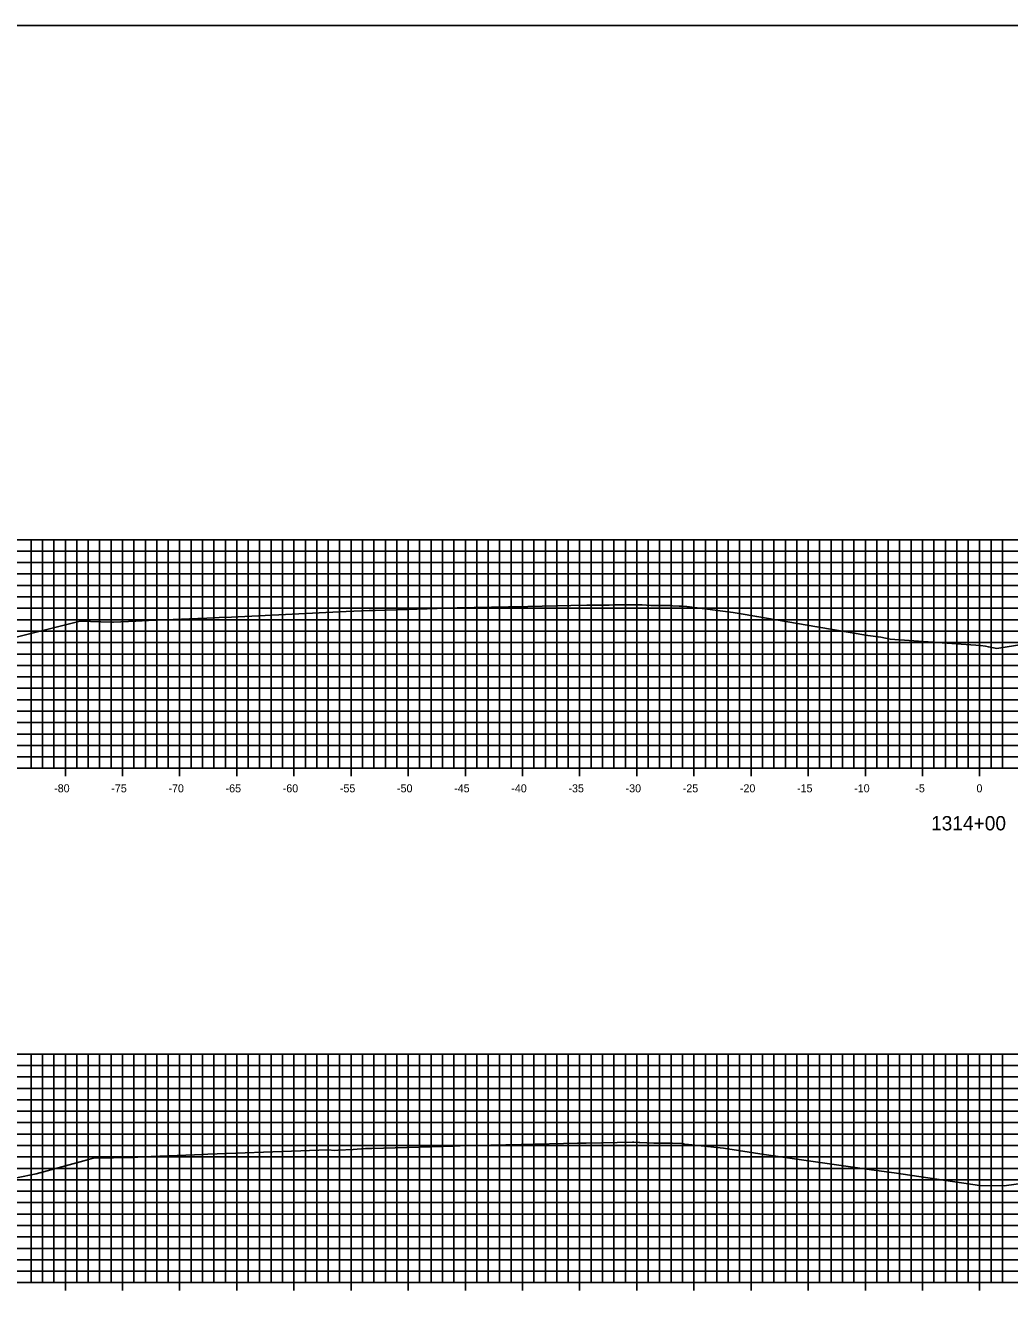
# Model space of a CAD drawing. Extents: x 674939 to 678919, y 750652 to 765176.
# Drawn here: x 678665 to 678751.2, y 765065.2 to 765176.3 of the extents above; entities that cross this region are included whole.
import ezdxf

# ---------------------------------------------------------------- set-up
doc = ezdxf.new("R2010")
doc.units = 0
for name, color, linetype in [('R_Axis', 7, 'Continuous'), ('R_Axis Annot', 7, 'Continuous'), ('R_Exist Surface', 7, 'Continuous'), ('R_Grid', 7, 'Continuous'), ('R_No Plot', 7, 'Continuous')]:
    doc.layers.add(name, color=color, linetype=linetype)

msp = doc.modelspace()

# ---------------------------------------------------------------- linework, layer by layer
at = {"layer": 'R_Axis'}
for p, q in [((678668.53, 765110.59), (678668.53, 765111.99)), ((678673.53, 765110.59), (678673.53, 765111.99)), ((678678.53, 765110.59), (678678.53, 765111.99)), ((678683.53, 765110.59), (678683.53, 765111.99)), ((678688.53, 765110.59), (678688.53, 765111.99)), ((678693.53, 765110.59), (678693.53, 765111.99)), ((678698.53, 765110.59), (678698.53, 765111.99)), ((678703.53, 765110.59), (678703.53, 765111.99)), ((678708.53, 765110.59), (678708.53, 765111.99)), ((678713.53, 765110.59), (678713.53, 765111.99)), ((678718.53, 765110.59), (678718.53, 765111.99)), ((678723.53, 765110.59), (678723.53, 765111.99)), ((678728.53, 765110.59), (678728.53, 765111.99)), ((678733.53, 765110.59), (678733.53, 765111.99)), ((678738.53, 765110.59), (678738.53, 765111.99)), ((678743.53, 765110.59), (678743.53, 765111.99)), ((678748.53, 765110.59), (678748.53, 765111.99)), ((678598.53, 765111.29), (678898.53, 765111.29)), ((678668.53, 765065.59), (678668.53, 765066.99)), ((678673.53, 765065.59), (678673.53, 765066.99)), ((678678.53, 765065.59), (678678.53, 765066.99)), ((678683.53, 765065.59), (678683.53, 765066.99)), ((678688.53, 765065.59), (678688.53, 765066.99)), ((678693.53, 765065.59), (678693.53, 765066.99)), ((678698.53, 765065.59), (678698.53, 765066.99)), ((678703.53, 765065.59), (678703.53, 765066.99)), ((678708.53, 765065.59), (678708.53, 765066.99)), ((678713.53, 765065.59), (678713.53, 765066.99)), ((678718.53, 765065.59), (678718.53, 765066.99)), ((678723.53, 765065.59), (678723.53, 765066.99)), ((678728.53, 765065.59), (678728.53, 765066.99)), ((678733.53, 765065.59), (678733.53, 765066.99)), ((678738.53, 765065.59), (678738.53, 765066.99)), ((678743.53, 765065.59), (678743.53, 765066.99)), ((678748.53, 765065.59), (678748.53, 765066.99)), ((678598.53, 765066.29), (678898.53, 765066.29))]:
    msp.add_line(p, q, dxfattribs=at)
at = {"layer": 'R_Exist Surface'}
for points in [[(678664.24, 765122.76), (678669.83, 765124.15), (678671.64, 765124.1), (678672.65, 765124.08), (678672.65, 765124.08), (678672.75, 765124.07), (678674.7, 765124.17), (678675.81, 765124.22), (678680.11, 765124.39), (678680.92, 765124.43), (678682, 765124.47), (678683.06, 765124.51), (678693.09, 765125), (678695.1, 765125.09), (678695.65, 765125.11), (678697.56, 765125.16), (678702.8, 765125.33), (678707.31, 765125.42), (678709, 765125.46), (678712.76, 765125.53), (678714.15, 765125.55), (678716.1, 765125.57), (678716.45, 765125.58), (678716.6, 765125.59), (678717.35, 765125.58), (678717.65, 765125.58), (678718.66, 765125.59), (678718.89, 765125.59), (678718.93, 765125.59), (678719, 765125.59), (678719.75, 765125.53), (678720.15, 765125.52), (678721.35, 765125.52), (678721.55, 765125.53), (678721.65, 765125.51), (678722.25, 765125.49), (678722.5, 765125.48), (678722.92, 765125.46), (678726.96, 765124.91), (678727.49, 765124.84), (678729.03, 765124.57), (678734.29, 765123.68), (678738.76, 765122.92), (678739.87, 765122.75), (678740.71, 765122.58), (678746.49, 765122.19), (678748.61, 765122.02), (678749.03, 765121.97), (678749.29, 765121.91), (678750.04, 765121.76), (678759.87, 765123.36)], [(678662.5, 765075.1), (678665.97, 765075.81), (678670.14, 765076.94), (678670.97, 765077.17), (678674.52, 765077.25), (678674.86, 765077.26), (678674.87, 765077.26), (678675.18, 765077.31), (678675.28, 765077.31), (678680.59, 765077.51), (678681, 765077.52), (678689.12, 765077.82), (678689.88, 765077.85), (678691.53, 765077.9), (678692.09, 765077.86), (678692.41, 765077.88), (678693.7, 765077.93), (678694.8, 765078.03), (678695.35, 765078.04), (678702.52, 765078.24), (678703.08, 765078.26), (678708.4, 765078.39), (678713.35, 765078.48), (678714.11, 765078.5), (678718.15, 765078.57), (678718.27, 765078.57), (678718.71, 765078.55), (678718.72, 765078.55), (678718.8, 765078.55), (678720.01, 765078.5), (678721.48, 765078.49), (678721.65, 765078.49), (678722.56, 765078.45), (678722.63, 765078.44), (678722.71, 765078.41), (678722.72, 765078.41), (678723.05, 765078.39), (678726.12, 765078.05), (678729.67, 765077.51), (678739.08, 765076.16), (678741.05, 765075.9), (678748.51, 765074.78), (678750.68, 765074.77), (678754.48, 765075.29)]]:
    msp.add_lwpolyline(points, dxfattribs=at)
at = {"layer": 'R_Grid'}
for p, q in [((678598.53, 765131.29), (678898.53, 765131.29)), ((678665.53, 765111.29), (678665.53, 765131.29)), ((678666.53, 765111.29), (678666.53, 765131.29)), ((678667.53, 765111.29), (678667.53, 765131.29)), ((678668.53, 765111.29), (678668.53, 765131.29)), ((678669.53, 765111.29), (678669.53, 765131.29)), ((678670.53, 765111.29), (678670.53, 765131.29)), ((678671.53, 765111.29), (678671.53, 765131.29)), ((678672.53, 765111.29), (678672.53, 765131.29)), ((678673.53, 765111.29), (678673.53, 765131.29)), ((678674.53, 765111.29), (678674.53, 765131.29)), ((678675.53, 765111.29), (678675.53, 765131.29)), ((678676.53, 765111.29), (678676.53, 765131.29)), ((678677.53, 765111.29), (678677.53, 765131.29)), ((678678.53, 765111.29), (678678.53, 765131.29)), ((678679.53, 765111.29), (678679.53, 765131.29)), ((678680.53, 765111.29), (678680.53, 765131.29)), ((678681.53, 765111.29), (678681.53, 765131.29)), ((678682.53, 765111.29), (678682.53, 765131.29)), ((678683.53, 765111.29), (678683.53, 765131.29)), ((678684.53, 765111.29), (678684.53, 765131.29)), ((678685.53, 765111.29), (678685.53, 765131.29)), ((678686.53, 765111.29), (678686.53, 765131.29)), ((678687.53, 765111.29), (678687.53, 765131.29)), ((678688.53, 765111.29), (678688.53, 765131.29)), ((678689.53, 765111.29), (678689.53, 765131.29)), ((678690.53, 765111.29), (678690.53, 765131.29)), ((678691.53, 765111.29), (678691.53, 765131.29)), ((678692.53, 765111.29), (678692.53, 765131.29)), ((678693.53, 765111.29), (678693.53, 765131.29)), ((678694.53, 765111.29), (678694.53, 765131.29)), ((678695.53, 765111.29), (678695.53, 765131.29)), ((678696.53, 765111.29), (678696.53, 765131.29)), ((678697.53, 765111.29), (678697.53, 765131.29)), ((678698.53, 765111.29), (678698.53, 765131.29)), ((678699.53, 765111.29), (678699.53, 765131.29)), ((678700.53, 765111.29), (678700.53, 765131.29)), ((678701.53, 765111.29), (678701.53, 765131.29)), ((678702.53, 765111.29), (678702.53, 765131.29)), ((678703.53, 765111.29), (678703.53, 765131.29)), ((678704.53, 765111.29), (678704.53, 765131.29)), ((678705.53, 765111.29), (678705.53, 765131.29)), ((678706.53, 765111.29), (678706.53, 765131.29)), ((678707.53, 765111.29), (678707.53, 765131.29)), ((678708.53, 765111.29), (678708.53, 765131.29)), ((678709.53, 765111.29), (678709.53, 765131.29)), ((678710.53, 765111.29), (678710.53, 765131.29)), ((678711.53, 765111.29), (678711.53, 765131.29)), ((678712.53, 765111.29), (678712.53, 765131.29)), ((678713.53, 765111.29), (678713.53, 765131.29)), ((678714.53, 765111.29), (678714.53, 765131.29)), ((678715.53, 765111.29), (678715.53, 765131.29)), ((678716.53, 765111.29), (678716.53, 765131.29)), ((678717.53, 765111.29), (678717.53, 765131.29)), ((678718.53, 765111.29), (678718.53, 765131.29)), ((678719.53, 765111.29), (678719.53, 765131.29)), ((678720.53, 765111.29), (678720.53, 765131.29)), ((678721.53, 765111.29), (678721.53, 765131.29)), ((678722.53, 765111.29), (678722.53, 765131.29)), ((678723.53, 765111.29), (678723.53, 765131.29)), ((678724.53, 765111.29), (678724.53, 765131.29)), ((678725.53, 765111.29), (678725.53, 765131.29)), ((678726.53, 765111.29), (678726.53, 765131.29)), ((678727.53, 765111.29), (678727.53, 765131.29)), ((678728.53, 765111.29), (678728.53, 765131.29)), ((678729.53, 765111.29), (678729.53, 765131.29)), ((678730.53, 765111.29), (678730.53, 765131.29)), ((678731.53, 765111.29), (678731.53, 765131.29)), ((678732.53, 765111.29), (678732.53, 765131.29)), ((678733.53, 765111.29), (678733.53, 765131.29)), ((678734.53, 765111.29), (678734.53, 765131.29)), ((678735.53, 765111.29), (678735.53, 765131.29)), ((678736.53, 765111.29), (678736.53, 765131.29)), ((678737.53, 765111.29), (678737.53, 765131.29)), ((678738.53, 765111.29), (678738.53, 765131.29)), ((678739.53, 765111.29), (678739.53, 765131.29)), ((678740.53, 765111.29), (678740.53, 765131.29)), ((678741.53, 765111.29), (678741.53, 765131.29)), ((678742.53, 765111.29), (678742.53, 765131.29)), ((678743.53, 765111.29), (678743.53, 765131.29)), ((678744.53, 765111.29), (678744.53, 765131.29)), ((678745.53, 765111.29), (678745.53, 765131.29)), ((678746.53, 765111.29), (678746.53, 765131.29)), ((678747.53, 765111.29), (678747.53, 765131.29)), ((678748.53, 765111.29), (678748.53, 765131.29)), ((678749.53, 765111.29), (678749.53, 765131.29)), ((678750.53, 765111.29), (678750.53, 765131.29)), ((678598.53, 765130.29), (678898.53, 765130.29)), ((678598.53, 765129.29), (678898.53, 765129.29)), ((678598.53, 765128.29), (678898.53, 765128.29)), ((678598.53, 765127.29), (678898.53, 765127.29)), ((678598.53, 765126.29), (678898.53, 765126.29)), ((678598.53, 765125.29), (678898.53, 765125.29)), ((678598.53, 765124.29), (678898.53, 765124.29)), ((678598.53, 765123.29), (678898.53, 765123.29)), ((678598.53, 765122.29), (678898.53, 765122.29)), ((678598.53, 765121.29), (678898.53, 765121.29)), ((678598.53, 765120.29), (678898.53, 765120.29)), ((678598.53, 765119.29), (678898.53, 765119.29)), ((678598.53, 765118.29), (678898.53, 765118.29)), ((678598.53, 765117.29), (678898.53, 765117.29)), ((678598.53, 765116.29), (678898.53, 765116.29)), ((678598.53, 765115.29), (678898.53, 765115.29)), ((678598.53, 765114.29), (678898.53, 765114.29)), ((678598.53, 765113.29), (678898.53, 765113.29)), ((678598.53, 765112.29), (678898.53, 765112.29)), ((678598.53, 765111.29), (678898.53, 765111.29)), ((678598.53, 765086.29), (678898.53, 765086.29)), ((678598.53, 765085.29), (678898.53, 765085.29)), ((678665.53, 765066.29), (678665.53, 765086.29)), ((678666.53, 765066.29), (678666.53, 765086.29)), ((678667.53, 765066.29), (678667.53, 765086.29)), ((678668.53, 765066.29), (678668.53, 765086.29)), ((678669.53, 765066.29), (678669.53, 765086.29)), ((678670.53, 765066.29), (678670.53, 765086.29)), ((678671.53, 765066.29), (678671.53, 765086.29)), ((678672.53, 765066.29), (678672.53, 765086.29)), ((678673.53, 765066.29), (678673.53, 765086.29)), ((678674.53, 765066.29), (678674.53, 765086.29)), ((678675.53, 765066.29), (678675.53, 765086.29)), ((678676.53, 765066.29), (678676.53, 765086.29)), ((678677.53, 765066.29), (678677.53, 765086.29)), ((678678.53, 765066.29), (678678.53, 765086.29)), ((678679.53, 765066.29), (678679.53, 765086.29)), ((678680.53, 765066.29), (678680.53, 765086.29)), ((678681.53, 765066.29), (678681.53, 765086.29)), ((678682.53, 765066.29), (678682.53, 765086.29)), ((678683.53, 765066.29), (678683.53, 765086.29)), ((678684.53, 765066.29), (678684.53, 765086.29)), ((678685.53, 765066.29), (678685.53, 765086.29)), ((678686.53, 765066.29), (678686.53, 765086.29)), ((678687.53, 765066.29), (678687.53, 765086.29)), ((678688.53, 765066.29), (678688.53, 765086.29)), ((678689.53, 765066.29), (678689.53, 765086.29)), ((678690.53, 765066.29), (678690.53, 765086.29)), ((678691.53, 765066.29), (678691.53, 765086.29)), ((678692.53, 765066.29), (678692.53, 765086.29)), ((678693.53, 765066.29), (678693.53, 765086.29)), ((678694.53, 765066.29), (678694.53, 765086.29)), ((678695.53, 765066.29), (678695.53, 765086.29)), ((678696.53, 765066.29), (678696.53, 765086.29)), ((678697.53, 765066.29), (678697.53, 765086.29)), ((678698.53, 765066.29), (678698.53, 765086.29)), ((678699.53, 765066.29), (678699.53, 765086.29)), ((678700.53, 765066.29), (678700.53, 765086.29)), ((678701.53, 765066.29), (678701.53, 765086.29)), ((678702.53, 765066.29), (678702.53, 765086.29)), ((678703.53, 765066.29), (678703.53, 765086.29)), ((678704.53, 765066.29), (678704.53, 765086.29)), ((678705.53, 765066.29), (678705.53, 765086.29)), ((678706.53, 765066.29), (678706.53, 765086.29)), ((678707.53, 765066.29), (678707.53, 765086.29)), ((678708.53, 765066.29), (678708.53, 765086.29)), ((678709.53, 765066.29), (678709.53, 765086.29)), ((678710.53, 765066.29), (678710.53, 765086.29)), ((678711.53, 765066.29), (678711.53, 765086.29)), ((678712.53, 765066.29), (678712.53, 765086.29)), ((678713.53, 765066.29), (678713.53, 765086.29)), ((678714.53, 765066.29), (678714.53, 765086.29)), ((678715.53, 765066.29), (678715.53, 765086.29)), ((678716.53, 765066.29), (678716.53, 765086.29)), ((678717.53, 765066.29), (678717.53, 765086.29)), ((678718.53, 765066.29), (678718.53, 765086.29)), ((678719.53, 765066.29), (678719.53, 765086.29)), ((678720.53, 765066.29), (678720.53, 765086.29)), ((678721.53, 765066.29), (678721.53, 765086.29)), ((678722.53, 765066.29), (678722.53, 765086.29)), ((678723.53, 765066.29), (678723.53, 765086.29)), ((678724.53, 765066.29), (678724.53, 765086.29)), ((678725.53, 765066.29), (678725.53, 765086.29)), ((678726.53, 765066.29), (678726.53, 765086.29)), ((678727.53, 765066.29), (678727.53, 765086.29)), ((678728.53, 765066.29), (678728.53, 765086.29)), ((678729.53, 765066.29), (678729.53, 765086.29)), ((678730.53, 765066.29), (678730.53, 765086.29)), ((678731.53, 765066.29), (678731.53, 765086.29)), ((678732.53, 765066.29), (678732.53, 765086.29)), ((678733.53, 765066.29), (678733.53, 765086.29)), ((678734.53, 765066.29), (678734.53, 765086.29)), ((678735.53, 765066.29), (678735.53, 765086.29)), ((678736.53, 765066.29), (678736.53, 765086.29)), ((678737.53, 765066.29), (678737.53, 765086.29)), ((678738.53, 765066.29), (678738.53, 765086.29)), ((678739.53, 765066.29), (678739.53, 765086.29)), ((678740.53, 765066.29), (678740.53, 765086.29)), ((678741.53, 765066.29), (678741.53, 765086.29)), ((678742.53, 765066.29), (678742.53, 765086.29)), ((678743.53, 765066.29), (678743.53, 765086.29)), ((678744.53, 765066.29), (678744.53, 765086.29)), ((678745.53, 765066.29), (678745.53, 765086.29)), ((678746.53, 765066.29), (678746.53, 765086.29)), ((678747.53, 765066.29), (678747.53, 765086.29)), ((678748.53, 765066.29), (678748.53, 765086.29)), ((678749.53, 765066.29), (678749.53, 765086.29)), ((678750.53, 765066.29), (678750.53, 765086.29)), ((678598.53, 765084.29), (678898.53, 765084.29)), ((678598.53, 765083.29), (678898.53, 765083.29)), ((678598.53, 765082.29), (678898.53, 765082.29)), ((678598.53, 765081.29), (678898.53, 765081.29)), ((678598.53, 765080.29), (678898.53, 765080.29)), ((678598.53, 765079.29), (678898.53, 765079.29)), ((678598.53, 765078.29), (678898.53, 765078.29)), ((678598.53, 765077.29), (678898.53, 765077.29)), ((678598.53, 765076.29), (678898.53, 765076.29)), ((678598.53, 765075.29), (678898.53, 765075.29)), ((678598.53, 765074.29), (678898.53, 765074.29)), ((678598.53, 765073.29), (678898.53, 765073.29)), ((678598.53, 765072.29), (678898.53, 765072.29)), ((678598.53, 765071.29), (678898.53, 765071.29)), ((678598.53, 765070.29), (678898.53, 765070.29)), ((678598.53, 765069.29), (678898.53, 765069.29)), ((678598.53, 765068.29), (678898.53, 765068.29)), ((678598.53, 765067.29), (678898.53, 765067.29)), ((678598.53, 765066.29), (678898.53, 765066.29))]:
    msp.add_line(p, q, dxfattribs=at)
at = {"layer": 'R_No Plot'}
msp.add_lwpolyline([(678578.53, 764956.29), (678918.53, 764956.29), (678918.53, 765176.29), (678578.53, 765176.29)], close=True, dxfattribs=at)

# ---------------------------------------------------------------- texts
at = {"layer": 'R_Axis Annot'}
for s, height, p in [('-80', 0.7, (678667.55, 765109.19)), ('-75', 0.7, (678672.55, 765109.19)), ('-70', 0.7, (678677.55, 765109.19)), ('-65', 0.7, (678682.55, 765109.19)), ('-60', 0.7, (678687.55, 765109.19)), ('-55', 0.7, (678692.55, 765109.19)), ('-50', 0.7, (678697.55, 765109.19)), ('-45', 0.7, (678702.55, 765109.19)), ('-40', 0.7, (678707.55, 765109.19)), ('-35', 0.7, (678712.55, 765109.19)), ('-30', 0.7, (678717.55, 765109.19)), ('-25', 0.7, (678722.55, 765109.19)), ('-20', 0.7, (678727.55, 765109.19)), ('-15', 0.7, (678732.55, 765109.19)), ('-10', 0.7, (678737.55, 765109.19)), ('-5', 0.7, (678742.9, 765109.19)), ('0', 0.7, (678748.25, 765109.19)), ('1314+00', 1.25, (678744.28, 765105.86))]:
    msp.add_text(s, height=height, dxfattribs=at).set_placement(p)

doc.saveas('drawing.dxf')
